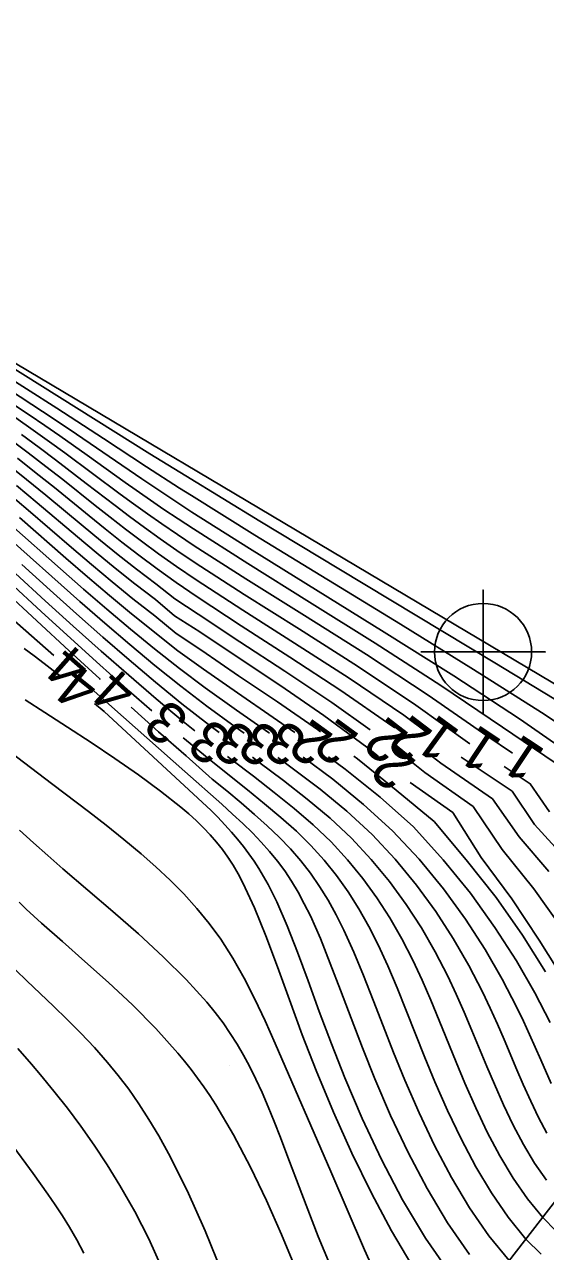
# Model space of a CAD drawing. Extents: x 2602990 to 2605851, y 618069 to 619180.
# Drawn here: x 2604000.1 to 2604025.2, y 618761 to 618820.3 of the extents above; entities that cross this region are included whole.
import ezdxf

# ---------------------------------------------------------------- set-up
doc = ezdxf.new("R2010")
doc.units = 0
for name, color, linetype in [('DTM Contours Major', 7, 'Continuous'), ('DTM Contours Major Text', 7, 'Continuous'), ('DTM Contours Minor', 7, 'Continuous'), ('DTM Contours Minor Text', 7, 'Continuous'), ('Exist DTM QL2 LIDAR Elevation Point', 7, 'Continuous'), ('Exist Structure Major Bridge WW Cogo Point CELL', 7, 'Continuous'), ('PH Exist DTM Breakline', 7, 'Continuous')]:
    doc.layers.add(name, color=color, linetype=linetype)

# ---------------------------------------------------------------- blocks, each defined once
blk = doc.blocks.new('EXIST STRUCTURE MAJOR BRIDGE WW COGO POINT')
at = {"layer": 'Exist Structure Major Bridge WW Cogo Point CELL'}
blk.add_lwpolyline([(-0.06, 0), (0.06, 0), (0, 0), (0, 0.06), (0, -0.06)], dxfattribs=at)
blk.add_circle((0, 0), 0.0469, dxfattribs=at)

msp = doc.modelspace()

# ---------------------------------------------------------------- linework, layer by layer
at = {"layer": 'DTM Contours Major'}
for points in [[(2603999.704, 618797.994), (2604000.705, 618797.162), (2604002.649, 618795.52), (2604003.555, 618794.762), (2604004.475, 618794.007), (2604005.422, 618793.25), (2604006.41, 618792.488), (2604007.332, 618791.706), (2604008.562, 618790.928), (2604010.449, 618789.655), (2604012.467, 618788.315), (2604014.547, 618786.892), (2604016.622, 618785.367), (2604017.163, 618784.922)], [(2604000.073, 618790.117), (2604000.556, 618789.766), (2604001.041, 618789.404), (2604001.917, 618788.723)], [(2604003.473, 618787.467), (2604003.937, 618787.086), (2604009.096, 618782.303), (2604009.429, 618781.972), (2604009.764, 618781.613), (2604010.079, 618781.261), (2604010.377, 618780.912), (2604010.658, 618780.564), (2604010.924, 618780.212), (2604011.173, 618779.857), (2604011.41, 618779.492), (2604011.637, 618779.116), (2604011.855, 618778.724), (2604012.067, 618778.315), (2604012.275, 618777.885), (2604012.773, 618776.738), (2604013.27, 618775.464), (2604013.783, 618774.078), (2604014.324, 618772.594), (2604014.91, 618771.026), (2604015.554, 618769.39), (2604016.393, 618767.424), (2604017.326, 618765.44), (2604018.346, 618763.497), (2604019.449, 618761.651), (2604020.628, 618759.958)], [(2604018.712, 618783.658), (2604020.765, 618782.212), (2604022.137, 618780.023), (2604023.614, 618778.029), (2604024.941, 618776.032), (2604027.263, 618772.326)]]:
    msp.add_lwpolyline(points, dxfattribs=at)
at = {"layer": 'DTM Contours Minor'}
for points in [[(2603999.185, 618803.882), (2604006.147, 618799.527), (2604007.873, 618798.459), (2604011.449, 618796.274), (2604015.263, 618793.969), (2604022.795, 618789.432), (2604026.11, 618787.417)], [(2603998.28, 618803.325), (2604000.968, 618801.579), (2604002.292, 618800.69), (2604005.755, 618798.318), (2604006.909, 618797.544), (2604008.174, 618796.716), (2604010.949, 618794.958), (2604017.461, 618790.915), (2604020.816, 618788.797), (2604023.982, 618786.727), (2604026.795, 618784.781)], [(2603998.713, 618803.606), (2604001.656, 618801.728), (2604003.908, 618800.26), (2604005.985, 618798.902), (2604007.581, 618797.876), (2604008.149, 618797.515), (2604011.216, 618795.601), (2604018.235, 618791.295), (2604021.77, 618789.109), (2604025.044, 618787.039), (2604027.848, 618785.189)], [(2603997.803, 618803.076), (2604000.316, 618801.418), (2604001.08, 618800.896), (2604001.795, 618800.398), (2604003.119, 618799.458), (2604004.958, 618798.141), (2604006.175, 618797.287), (2604006.823, 618796.843), (2604007.509, 618796.381), (2604008.242, 618795.898), (2604010.867, 618794.227), (2604013.855, 618792.365), (2604017.024, 618790.382), (2604020.19, 618788.344), (2604023.169, 618786.321), (2604025.715, 618784.608)], [(2603999.676, 618801.259), (2604000.517, 618800.672), (2604001.298, 618800.113), (2604002.032, 618799.577), (2604004.71, 618797.585), (2604005.354, 618797.114), (2604006.023, 618796.633), (2604006.728, 618796.138), (2604007.479, 618795.623), (2604008.288, 618795.084), (2604010.781, 618793.486), (2604013.605, 618791.718), (2604016.594, 618789.831), (2604019.583, 618787.875), (2604022.404, 618785.899), (2604023.657, 618785.068)], [(2603999.947, 618800.456), (2604000.792, 618799.837), (2604001.584, 618799.242), (2604003.068, 618798.101), (2604004.464, 618797.026), (2604005.156, 618796.503), (2604005.877, 618795.972), (2604006.637, 618795.425), (2604007.45, 618794.858), (2604008.328, 618794.265), (2604010.699, 618792.735), (2604013.362, 618791.058), (2604016.174, 618789.266), (2604018.99, 618787.392), (2604021.583, 618785.527)], [(2603999.368, 618800.25), (2604000.275, 618799.572), (2604001.127, 618798.917), (2604001.938, 618798.279), (2604003.496, 618797.038), (2604004.224, 618796.464), (2604004.968, 618795.887), (2604005.741, 618795.303), (2604006.557, 618794.704), (2604007.43, 618794.086), (2604008.373, 618793.442), (2604010.624, 618791.977), (2604013.129, 618790.387), (2604015.763, 618788.689), (2604018.405, 618786.898), (2604019.548, 618786.054)], [(2603999.748, 618799.317), (2604000.66, 618798.6), (2604001.532, 618797.9), (2604003.208, 618796.532), (2604003.991, 618795.9), (2604004.789, 618795.267), (2604005.617, 618794.627), (2604006.49, 618793.976), (2604007.42, 618793.307), (2604008.423, 618792.614), (2604010.555, 618791.214), (2604012.9, 618789.71), (2604015.355, 618788.104), (2604017.82, 618786.396), (2604017.965, 618786.286)], [(2603999.212, 618799.07), (2604000.186, 618798.293), (2604001.12, 618797.528), (2604002.924, 618796.029), (2604003.765, 618795.336), (2604004.621, 618794.645), (2604005.506, 618793.949), (2604006.435, 618793.245), (2604007.345, 618792.53), (2604008.477, 618791.788), (2604010.485, 618790.454), (2604012.665, 618789.034), (2604014.935, 618787.517), (2604016.785, 618786.196)], [(2603999.207, 618797.704), (2604000.275, 618796.802), (2604002.36, 618795.008), (2604003.333, 618794.177), (2604004.318, 618793.351), (2604005.329, 618792.527), (2604006.379, 618791.7), (2604007.41, 618790.855), (2604008.644, 618790.027), (2604010.423, 618788.806), (2604012.304, 618787.541), (2604014.236, 618786.212), (2604014.383, 618786.105)], [(2603999.852, 618796.444), (2604002.088, 618794.492), (2604003.133, 618793.587), (2604004.187, 618792.689), (2604005.262, 618791.796), (2604007.491, 618790.008), (2604008.728, 618789.13), (2604010.377, 618787.976), (2604012.095, 618786.798), (2604013.149, 618786.063)], [(2603999.011, 618795.741), (2604002.764, 618792.399), (2604003.962, 618791.35), (2604005.169, 618790.318), (2604006.39, 618789.303), (2604007.631, 618788.309), (2604008.899, 618787.337), (2604010.266, 618786.336), (2604010.695, 618786.029)], [(2603999.43, 618796.09), (2604001.824, 618793.976), (2604002.943, 618792.994), (2604004.068, 618792.021), (2604005.209, 618791.058), (2604006.375, 618790.106), (2604007.567, 618789.161), (2604008.815, 618788.232), (2604010.326, 618787.151), (2604011.877, 618786.066), (2604011.919, 618786.036)], [(2603999.962, 618794.174), (2604001.323, 618792.945), (2604002.596, 618791.803), (2604003.868, 618790.677), (2604005.14, 618789.574), (2604006.415, 618788.498), (2604007.692, 618787.454), (2604008.976, 618786.448), (2604009.488, 618786.064)], [(2603999.366, 618793.321), (2604000.893, 618791.915), (2604002.32, 618790.608), (2604003.735, 618789.328), (2604005.129, 618788.086), (2604006.234, 618787.12)], [(2603999.649, 618793.747), (2604001.094, 618792.43), (2604002.446, 618791.206), (2604003.79, 618790.003), (2604005.126, 618788.829), (2604006.448, 618787.693), (2604007.755, 618786.604), (2604008.317, 618786.152)], [(2603999.133, 618792.907), (2604002.244, 618790.017), (2604003.724, 618788.659), (2604003.752, 618788.634)], [(2603999.353, 618791.681), (2604001.502, 618789.787)], [(2604003.002, 618788.464), (2604003.606, 618787.932), (2604007.831, 618784.192), (2604009.614, 618782.605), (2604010.138, 618782.13), (2604010.63, 618781.671), (2604011.092, 618781.221), (2604011.523, 618780.773), (2604011.926, 618780.32), (2604012.3, 618779.858), (2604012.651, 618779.38), (2604012.982, 618778.88), (2604013.296, 618778.354), (2604013.598, 618777.798), (2604013.89, 618777.206), (2604014.374, 618776.113), (2604014.855, 618774.917), (2604015.346, 618773.63), (2604015.858, 618772.265), (2604016.405, 618770.833), (2604017, 618769.347), (2604017.766, 618767.572), (2604018.61, 618765.789), (2604019.527, 618764.044), (2604020.515, 618762.386), (2604021.568, 618760.862)], [(2604000.122, 618787.646), (2604001.08, 618787.035), (2604002.169, 618786.332), (2604003.308, 618785.587), (2604004.459, 618784.814), (2604005.588, 618784.027), (2604006.658, 618783.239), (2604007.633, 618782.465), (2604008.023, 618782.132), (2604008.389, 618781.801), (2604008.733, 618781.467), (2604009.057, 618781.127), (2604009.362, 618780.776), (2604009.65, 618780.411), (2604009.912, 618780.043), (2604010.162, 618779.654), (2604010.402, 618779.242), (2604010.636, 618778.8), (2604011.193, 618777.602), (2604011.744, 618776.243), (2604012.303, 618774.751), (2604012.885, 618773.152), (2604013.503, 618771.472), (2604014.171, 618769.738), (2604015.003, 618767.734), (2604015.9, 618765.744), (2604016.843, 618763.817), (2604017.814, 618762.001), (2604018.795, 618760.346)], [(2604005.234, 618787.29), (2604006.56, 618786.103), (2604007.888, 618784.935), (2604009.147, 618783.811), (2604009.861, 618783.248), (2604010.548, 618782.667), (2604011.2, 618782.106), (2604011.814, 618781.556), (2604012.391, 618781.006), (2604012.931, 618780.445), (2604013.431, 618779.868), (2604013.897, 618779.266), (2604014.335, 618778.635), (2604014.747, 618777.97), (2604015.139, 618777.267), (2604015.513, 618776.521), (2604015.99, 618775.466), (2604016.457, 618774.338), (2604016.924, 618773.146), (2604017.405, 618771.898), (2604017.91, 618770.605), (2604018.451, 618769.274), (2604019.138, 618767.694), (2604019.888, 618766.115), (2604020.7, 618764.574), (2604021.572, 618763.109), (2604022.503, 618761.759), (2604023.492, 618760.562)], [(2603997.62, 618786.408), (2603998.118, 618786.069), (2603998.742, 618785.621), (2603999.363, 618785.157), (2604001.461, 618783.563), (2604003.179, 618782.26), (2604004.041, 618781.589), (2604004.894, 618780.904), (2604005.729, 618780.205), (2604006.439, 618779.578), (2604007.125, 618778.935), (2604007.785, 618778.269), (2604008.413, 618777.575), (2604009.009, 618776.848), (2604009.567, 618776.083), (2604010.153, 618775.166), (2604010.699, 618774.198), (2604011.214, 618773.186), (2604011.708, 618772.135), (2604012.192, 618771.052), (2604014.879, 618764.858), (2604016.505, 618761.083), (2604017.035, 618759.911)], [(2604007.753, 618785.818), (2604007.818, 618785.762), (2604009.097, 618784.694), (2604010.857, 618783.296), (2604011.685, 618782.627), (2604012.472, 618781.966), (2604013.216, 618781.298), (2604013.912, 618780.611), (2604014.556, 618779.899), (2604015.153, 618779.154), (2604015.709, 618778.374), (2604016.228, 618777.558), (2604016.713, 618776.703), (2604017.169, 618775.807), (2604017.635, 618774.795), (2604018.082, 618773.74), (2604018.522, 618772.647), (2604019.423, 618770.368), (2604019.906, 618769.194), (2604020.511, 618767.811), (2604021.166, 618766.436), (2604021.872, 618765.098), (2604022.628, 618763.828), (2604023.437, 618762.654), (2604024.3, 618761.605), (2604025.035, 618760.866)], [(2604009.889, 618784.915), (2604010.104, 618784.748), (2604011.142, 618783.956), (2604012.148, 618783.178), (2604013.114, 618782.4), (2604014.033, 618781.606), (2604014.895, 618780.783), (2604015.69, 618779.923), (2604016.425, 618779.022), (2604017.105, 618778.083), (2604017.731, 618777.109), (2604018.309, 618776.102), (2604018.842, 618775.066), (2604019.287, 618774.112), (2604019.708, 618773.14), (2604020.115, 618772.153), (2604020.926, 618770.142), (2604021.35, 618769.124), (2604021.874, 618767.936), (2604022.434, 618766.763), (2604023.035, 618765.627), (2604023.678, 618764.548), (2604024.368, 618763.548), (2604025.108, 618762.648), (2604025.742, 618762.005)], [(2604014.772, 618784.894), (2604015.578, 618784.3), (2604017.261, 618782.94), (2604018.864, 618781.505), (2604020.304, 618779.926), (2604021.621, 618778.301), (2604022.799, 618776.655), (2604023.835, 618775.035), (2604024.725, 618773.489), (2604025.467, 618772.064)], [(2604015.997, 618784.925), (2604016.166, 618784.801), (2604018.04, 618783.289), (2604019.871, 618781.769), (2604021.411, 618779.912), (2604022.854, 618778.095), (2604024.131, 618776.272), (2604025.242, 618774.51)], [(2604018.368, 618784.975), (2604019.417, 618784.143), (2604021.745, 618782.5), (2604023.156, 618780.416), (2604024.672, 618778.513), (2604026.036, 618776.621)], [(2604019.556, 618785.074), (2604020.192, 618784.589), (2604022.687, 618782.863), (2604023.979, 618781.029), (2604025.408, 618779.356)], [(2604011.092, 618784.87), (2604011.404, 618784.64), (2604012.592, 618783.753), (2604013.743, 618782.854), (2604014.844, 618781.929), (2604015.88, 618780.959), (2604016.834, 618779.94), (2604017.712, 618778.872), (2604018.517, 618777.764), (2604019.252, 618776.627), (2604019.92, 618775.472), (2604020.523, 618774.307), (2604020.937, 618773.429), (2604021.324, 618772.553), (2604021.693, 618771.679), (2604022.41, 618769.94), (2604022.774, 618769.077), (2604023.217, 618768.081), (2604023.685, 618767.107), (2604024.184, 618766.166), (2604024.719, 618765.275), (2604025.294, 618764.445)], [(2604012.317, 618784.859), (2604013.02, 618784.348), (2604014.362, 618783.325), (2604015.652, 618782.261), (2604016.869, 618781.136), (2604017.987, 618779.947), (2604019.012, 618778.701), (2604019.944, 618777.418), (2604020.786, 618776.117), (2604021.538, 618774.818), (2604022.202, 618773.54), (2604022.575, 618772.757), (2604022.921, 618771.989), (2604023.246, 618771.236), (2604023.863, 618769.775), (2604024.168, 618769.065), (2604024.532, 618768.257), (2604024.912, 618767.474), (2604025.315, 618766.723)], [(2604013.547, 618784.874), (2604014.974, 618783.808), (2604016.459, 618782.598), (2604017.861, 618781.311), (2604019.147, 618779.943), (2604020.32, 618778.511), (2604021.378, 618777.048), (2604022.322, 618775.585), (2604023.15, 618774.154), (2604023.861, 618772.788), (2604024.182, 618772.121), (2604024.477, 618771.477), (2604025.012, 618770.258), (2604025.509, 618769.121)], [(2604021.164, 618784.876), (2604023.626, 618783.237), (2604024.719, 618781.631), (2604026.045, 618780.167)], [(2604023.25, 618784.422), (2604024.506, 618783.593), (2604025.435, 618782.235)], [(2603999.854, 618781.354), (2604000.525, 618780.74), (2604001.218, 618780.12), (2604001.94, 618779.487), (2604004.353, 618777.416), (2604005.587, 618776.336), (2604006.781, 618775.241), (2604007.896, 618774.142), (2604008.887, 618773.05), (2604009.296, 618772.546), (2604009.674, 618772.042), (2604010.024, 618771.534), (2604010.351, 618771.018), (2604010.658, 618770.49), (2604010.95, 618769.947), (2604011.259, 618769.327), (2604011.559, 618768.678), (2604011.855, 618767.995), (2604012.151, 618767.273), (2604012.452, 618766.507), (2604012.763, 618765.692), (2604013.474, 618763.782), (2604014.26, 618761.732), (2604015.131, 618759.652)], [(2603999.831, 618777.872), (2604000.175, 618777.542), (2604000.537, 618777.205), (2604000.917, 618776.857), (2604001.919, 618775.967), (2604003.007, 618775.009), (2604004.146, 618773.989), (2604005.297, 618772.908), (2604006.424, 618771.772), (2604007.489, 618770.585), (2604007.816, 618770.189), (2604008.133, 618769.787), (2604008.441, 618769.377), (2604008.741, 618768.959), (2604009.034, 618768.531), (2604009.32, 618768.092), (2604010.186, 618766.632), (2604011, 618765.081), (2604011.767, 618763.47), (2604012.491, 618761.83), (2604013.178, 618760.194)], [(2603999.67, 618774.594), (2604000.198, 618774.079), (2604001.488, 618772.849), (2604002.148, 618772.211), (2604002.808, 618771.549), (2604003.463, 618770.857), (2604004.106, 618770.127), (2604004.618, 618769.499), (2604005.12, 618768.836), (2604005.612, 618768.132), (2604006.096, 618767.384), (2604006.575, 618766.584), (2604007.049, 618765.728), (2604007.942, 618763.941), (2604008.809, 618761.999), (2604009.635, 618759.968)], [(2603999.763, 618770.798), (2604000.422, 618770.047), (2604000.859, 618769.536), (2604001.511, 618768.745), (2604002.162, 618767.918), (2604002.808, 618767.051), (2604003.448, 618766.142), (2604004.078, 618765.187), (2604004.697, 618764.184), (2604005.41, 618762.928), (2604006.086, 618761.612), (2604006.712, 618760.247)], [(2603998.53, 618767.442), (2604000.154, 618765.255), (2604000.511, 618764.769), (2604000.869, 618764.273), (2604001.224, 618763.767), (2604001.575, 618763.25), (2604001.92, 618762.721), (2604002.256, 618762.179), (2604002.616, 618761.56), (2604002.958, 618760.924)]]:
    msp.add_lwpolyline(points, dxfattribs=at)
at = {"layer": 'Exist DTM QL2 LIDAR Elevation Point'}
for p, q in [((2604010, 618780), (2604010, 618780)), ((2604010, 618770), (2604010, 618770))]:
    msp.add_line(p, q, dxfattribs=at)
at = {"layer": 'PH Exist DTM Breakline'}
for points in [[(2603967.664, 618820.26), (2603979.625, 618815.805), (2604035.557, 618782.536)], [(2603995.315, 618733.78), (2603997.93, 618735.482), (2604003.148, 618739.689), (2604007.148, 618742.729), (2604012.453, 618747.609), (2604016.718, 618752.435), (2604021.145, 618757.532), (2604030.137, 618769.14), (2604037.276, 618777.855), (2604037.938, 618778.417)]]:
    msp.add_lwpolyline(points, dxfattribs=at)

# ---------------------------------------------------------------- block references
at = {"layer": 'Exist Structure Major Bridge WW Cogo Point CELL', "xscale": 50, "yscale": 50}
msp.add_blockref('EXIST STRUCTURE MAJOR BRIDGE WW COGO POINT', (2604022.229, 618789.957), dxfattribs=at)

# ---------------------------------------------------------------- texts
at = {"layer": 'DTM Contours Major Text'}
for s, rotation, p in [('4', 141.11086, (2604003.838, 618788.471)), ('2', 140.79664, (2604019.074, 618784.648))]:
    msp.add_text(s, height=2, rotation=rotation, dxfattribs=at).set_placement(p)
at = {"layer": 'DTM Contours Minor Text'}
for s, rotation, p in [('4', 138.60228, (2604003.404, 618789.443)), ('4', 137.79966, (2604005.649, 618788.263)), ('3', 139.40816, (2604008.139, 618786.801)), ('2', 144.23137, (2604015.082, 618785.917)), ('2', 143.83015, (2604016.308, 618785.937)), ('2', 142.34882, (2604018.713, 618785.988)), ('2', 142.70015, (2604019.886, 618786.079)), ('1', 143.92235, (2604021.195, 618786.082)), ('3', 141.7744, (2604010.23, 618785.908)), ('3', 143.35253, (2604011.409, 618785.876)), ('3', 144.19754, (2604012.622, 618785.875)), ('3', 144.50454, (2604013.847, 618785.891)), ('1', 146.45931, (2604023.23, 618785.633)), ('1', 146.4734, (2604025.306, 618785.176))]:
    msp.add_text(s, height=2, rotation=rotation, dxfattribs=at).set_placement(p)

doc.saveas('drawing.dxf')
